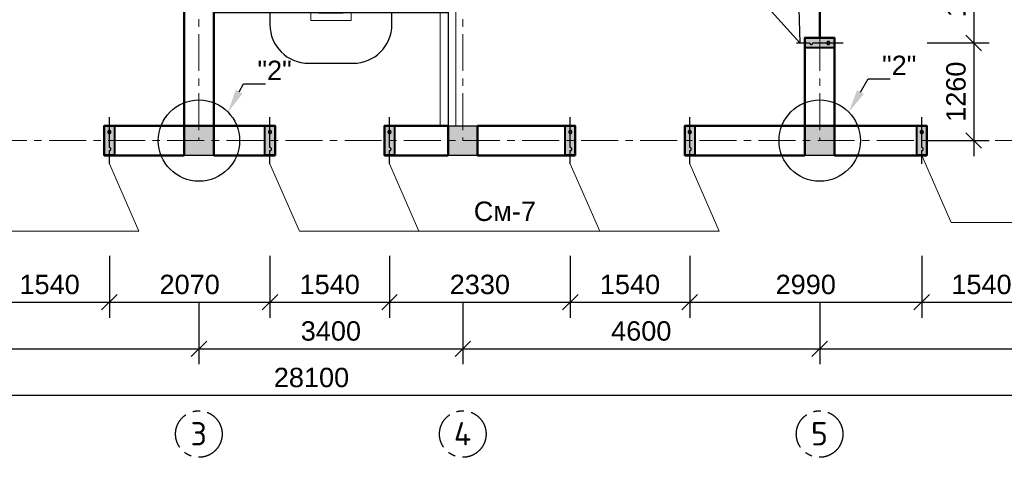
# Model space of a CAD drawing. Header units: millimetres. Extents: x 2063114 to 14983986, y -126020516 to 213791.
# Tile 452 of 656: x 2337706 to 2350396, y -808206 to -802562. Entities that reach past the tile are written whole.
import ezdxf
from ezdxf import colors
from ezdxf.entities.mleader import LeaderData, LeaderLine
from ezdxf.math import Vec2, Vec3

# ---------------------------------------------------------------- set-up
doc = ezdxf.new("R2010")
doc.units = ezdxf.units.MM
doc.linetypes.add('ACAD_ISO10W100', pattern=[18, 12, -3, 0, -3])
doc.linetypes.add('осевая', pattern=[50.8, 31.75, -6.35, 6.35, -6.35])
doc.layers.get('Defpoints').update_dxf_attribs({"color": 6, "lineweight": 35})
for name, color, linetype, lineweight in [('.', 7, 'Continuous', 15), ('_0', 7, 'Continuous', 20), ('РАЗМЕР АР', 150, 'Continuous', 20), ('сплошная_толстая', 7, 'Continuous', 50)]:
    doc.layers.add(name, color=color, linetype=linetype, lineweight=lineweight)
for name, color, linetype in [('AC_OS', 1, 'ACAD_ISO10W100'), ('OBMER', 7, 'Continuous'), ('PDF _leader', 7, 'Continuous'), ('R_Dim', 94, 'Continuous'), ('пунктир', 1, 'ACAD_ISO10W100'), ('Размеры', 28, 'Continuous')]:
    doc.layers.add(name, color=color, linetype=linetype)
doc.styles.get("Standard").update_dxf_attribs({"font": 'arial.ttf'})
doc.styles.add('СПДС', font='isocpeur.ttf')
doc.linetypes.add('ограждение2', pattern='A,6.35,-2.54,[132,ltypeshp.shx,S=2.54,R=0,X=-2.54,Y=0],-2.54,25.4', length=36.83)
doc.dimstyles.new('STANDARD$0', dxfattribs={"dimtxt": 250, "dimasz": 200, "dimexe": 200, "dimexo": 300, "dimgap": 100, "dimtad": 1, "dimdec": 0, "dimzin": 1, "dimdsep": 46, "dimtxsty": 'Standard', "dimblk1": 'OBLIQUE', "dimblk2": 'OBLIQUE', "dimsah": 1, "dimcen": 2.5, "dimdle": 200, "dimadec": 0, "dimazin": 0, "dimtfac": 1, "dimtdec": 0, "dimtmove": 0, "dimatfit": 3, "dimldrblk": 'OBLIQUE', "dimfxl": 600, "dimfxlon": 1, "dimtolj": 1, "dimtzin": 1, "dimarcsym": 0})

# ---------------------------------------------------------------- blocks, each defined once
blk = doc.blocks.new('лестница4')
at = {"color": 0}
for p, q in [((2918, 0), (1568, 0)), ((2194, -3153), (2194, 0)), ((2918, 0), (2918, -3000)), ((2918, -300), (1568, -300)), ((2918, -600), (1568, -600)), ((2918, -900), (1568, -900)), ((2918, -1200), (1568, -1200)), ((424, -1500), (-102, -1500)), ((2918, -1500), (1568, -1500)), ((692, -1800), (-102, -1800)), ((2918, -1800), (1568, -1800)), ((987, -2100), (-102, -2100)), ((2918, -2100), (1568, -2100)), ((547, -2400), (-102, -2400)), ((622, -2325), (547, -2400)), ((547, -2400), (622, -2475)), ((697, -2400), (622, -2325)), ((622, -2475), (697, -2400)), ((1248, -2400), (697, -2400)), ((2918, -2400), (1568, -2400)), ((622, -2475), (622, -3153)), ((1248, -2700), (-102, -2700)), ((2918, -2700), (1568, -2700)), ((1248, -3000), (-102, -3000)), ((1568, -3000), (1248, -3000)), ((2918, -3000), (1568, -3000)), ((1122, -3653), (1694, -3653))]:
    blk.add_line(p, q, dxfattribs=at)
at = {"color": 0, "linetype": 'ограждение2', "lineweight": 9, "ltscale": 15}
blk.add_lwpolyline([(1148, -2272), (1148, -3100), (1668, -3100), (1668, 100), (-102, 100)], dxfattribs=at)
at = {"color": 0, "ltscale": 150}
blk.add_lwpolyline([(1248, -2379), (1248, -3000), (1568, -3000), (1568, 0), (-102, 0)], dxfattribs=at)
at = {"color": 0, "ltscale": 150, "const_width": 50}
blk.add_lwpolyline([(2053, -178), (2194, -37), (2335, -178)], dxfattribs=at)
at = {"color": 0}
blk.add_lwpolyline([(1332, -2468), (777, -1876), (579, -1982), (816, -1600), (618, -1706), (-102, -938)], dxfattribs=at)
for centre, start, end in [((1122, -3153), 180, 270), ((1694, -3153), 270, 0)]:
    blk.add_arc(centre, 500, start, end, dxfattribs=at)
blk = doc.blocks.new('Сердечник 1')
at = {"layer": 'AC_OS', "ltscale": 150}
h = blk.add_hatch(color=256, dxfattribs=at)
h.dxf.hatch_style = 1
h.paths.add_polyline_path([(769645, 403439), (769645, 403399, 1)])
h.paths.add_polyline_path([(769645, 403439, 1), (769645, 403399)])
h.paths.add_polyline_path([(769645, 403219, 1), (769645, 403179)])
h.paths.add_polyline_path([(769645, 403219), (769645, 403179, 1)])
at = {"layer": 'R_Dim', "ltscale": 150}
h = blk.add_hatch(color=256, dxfattribs=at)
h.dxf.hatch_style = 1
h.paths.add_polyline_path([(769710, 403499), (769580, 403499), (769580, 403119), (769710, 403119)])
at = {"layer": 'AC_OS', "ltscale": 150}
blk.add_lwpolyline([(769645, 403609), (769645, 403439, 1), (769645, 403399, 0.628963), (769645, 403399), (769645, 403219, 1.049731), (769645, 403179, 1), (769645, 403219), (769645, 403009)], format="xyb", dxfattribs=at)
at = {"layer": 'PDF _leader', "ltscale": 150}
blk.add_lwpolyline([(769580, 403499), (769710, 403499), (769710, 403119), (769580, 403119)], close=True, dxfattribs=at)
at = {"layer": 'Размеры', "lineweight": 40, "ltscale": 150}
blk.add_lwpolyline([(769580, 403499), (769710, 403499), (769710, 403119), (769580, 403119)], close=True, dxfattribs=at)
blk = doc.blocks.new('_Oblique')
at = {"color": 0, "linetype": 'ByBlock', "lineweight": -2}
blk.add_line((-0.5, -0.5), (0.5, 0.5), dxfattribs=at)
blk = doc.blocks.new('*D2212')
at = {"layer": 'Defpoints', "color": 0, "lineweight": 30, "ltscale": 150, "transparency": 16777216}
for p in [(2333717, -804121), (2340017, -804121), (2340017, -806806)]:
    blk.add_point(p, dxfattribs=at)
at = {"layer": 'РАЗМЕР АР', "color": 0, "lineweight": -2, "ltscale": 150, "transparency": 16777216}
for p, q in [((2333717, -806206), (2333717, -807006)), ((2340017, -806206), (2340017, -807006)), ((2333517, -806806), (2340217, -806806))]:
    blk.add_line(p, q, dxfattribs=at)
at = {"layer": 'РАЗМЕР АР', "color": 0, "lineweight": -2, "ltscale": 150, "transparency": 16777216, "xscale": 200, "yscale": 200, "zscale": 200, "rotation": 180}
blk.add_blockref('_Oblique', (2333717, -806806), dxfattribs=at)
at = {"layer": 'РАЗМЕР АР', "color": 0, "lineweight": -2, "ltscale": 150, "transparency": 16777216, "xscale": 200, "yscale": 200, "zscale": 200}
blk.add_blockref('_Oblique', (2340017, -806806), dxfattribs=at)
at = {"layer": 'РАЗМЕР АР', "color": 0, "ltscale": 150, "transparency": 16777216, "insert": (2336867, -806578), "char_height": 250, "attachment_point": 5}
blk.add_mtext('\\A1;6300', dxfattribs=at)
blk = doc.blocks.new('*D2213')
at = {"layer": 'Defpoints', "color": 0, "lineweight": 30, "ltscale": 150, "transparency": 16777216}
for p in [(2327417, -804121), (2355517, -804121), (2355517, -807406)]:
    blk.add_point(p, dxfattribs=at)
at = {"layer": 'РАЗМЕР АР', "color": 0, "lineweight": -2, "ltscale": 150, "transparency": 16777216}
for p, q in [((2327417, -806806), (2327417, -807606)), ((2355517, -806806), (2355517, -807606)), ((2327217, -807406), (2355717, -807406))]:
    blk.add_line(p, q, dxfattribs=at)
at = {"layer": 'РАЗМЕР АР', "color": 0, "lineweight": -2, "ltscale": 150, "transparency": 16777216, "xscale": 200, "yscale": 200, "zscale": 200, "rotation": 180}
blk.add_blockref('_Oblique', (2327417, -807406), dxfattribs=at)
at = {"layer": 'РАЗМЕР АР', "color": 0, "lineweight": -2, "ltscale": 150, "transparency": 16777216, "xscale": 200, "yscale": 200, "zscale": 200}
blk.add_blockref('_Oblique', (2355517, -807406), dxfattribs=at)
at = {"layer": 'РАЗМЕР АР', "color": 0, "ltscale": 150, "transparency": 16777216, "insert": (2341467, -807178), "char_height": 250, "attachment_point": 5}
blk.add_mtext('\\A1;28100', dxfattribs=at)
blk = doc.blocks.new('*D2214')
at = {"layer": 'Defpoints', "color": 0, "lineweight": 30, "ltscale": 150, "transparency": 16777216}
for p in [(2340017, -804121), (2343417, -804121), (2343417, -806806)]:
    blk.add_point(p, dxfattribs=at)
at = {"layer": 'РАЗМЕР АР', "color": 0, "lineweight": -2, "ltscale": 150, "transparency": 16777216}
for p, q in [((2340017, -806206), (2340017, -807006)), ((2343417, -806206), (2343417, -807006)), ((2339817, -806806), (2343617, -806806))]:
    blk.add_line(p, q, dxfattribs=at)
at = {"layer": 'РАЗМЕР АР', "color": 0, "lineweight": -2, "ltscale": 150, "transparency": 16777216, "xscale": 200, "yscale": 200, "zscale": 200, "rotation": 180}
blk.add_blockref('_Oblique', (2340017, -806806), dxfattribs=at)
at = {"layer": 'РАЗМЕР АР', "color": 0, "lineweight": -2, "ltscale": 150, "transparency": 16777216, "xscale": 200, "yscale": 200, "zscale": 200}
blk.add_blockref('_Oblique', (2343417, -806806), dxfattribs=at)
at = {"layer": 'РАЗМЕР АР', "color": 0, "ltscale": 150, "transparency": 16777216, "insert": (2341717, -806578), "char_height": 250, "attachment_point": 5}
blk.add_mtext('\\A1;3400', dxfattribs=at)
blk = doc.blocks.new('*D2215')
at = {"layer": 'Defpoints', "color": 0, "lineweight": 30, "ltscale": 150, "transparency": 16777216}
for p in [(2348017, -804121), (2355517, -804121), (2355517, -806806)]:
    blk.add_point(p, dxfattribs=at)
at = {"layer": 'РАЗМЕР АР', "color": 0, "lineweight": -2, "ltscale": 150, "transparency": 16777216}
for p, q in [((2348017, -806206), (2348017, -807006)), ((2355517, -806206), (2355517, -807006)), ((2347817, -806806), (2355717, -806806))]:
    blk.add_line(p, q, dxfattribs=at)
at = {"layer": 'РАЗМЕР АР', "color": 0, "lineweight": -2, "ltscale": 150, "transparency": 16777216, "xscale": 200, "yscale": 200, "zscale": 200, "rotation": 180}
blk.add_blockref('_Oblique', (2348017, -806806), dxfattribs=at)
at = {"layer": 'РАЗМЕР АР', "color": 0, "lineweight": -2, "ltscale": 150, "transparency": 16777216, "xscale": 200, "yscale": 200, "zscale": 200}
blk.add_blockref('_Oblique', (2355517, -806806), dxfattribs=at)
at = {"layer": 'РАЗМЕР АР', "color": 0, "ltscale": 150, "transparency": 16777216, "insert": (2351767, -806578), "char_height": 250, "attachment_point": 5}
blk.add_mtext('\\A1;7500', dxfattribs=at)
blk = doc.blocks.new('*D2216')
at = {"layer": 'Defpoints', "color": 0, "lineweight": 30, "ltscale": 150, "transparency": 16777216}
for p in [(2343417, -804121), (2348017, -804121), (2348017, -806806)]:
    blk.add_point(p, dxfattribs=at)
at = {"layer": 'РАЗМЕР АР', "color": 0, "lineweight": -2, "ltscale": 150, "transparency": 16777216}
for p, q in [((2343417, -806206), (2343417, -807006)), ((2348017, -806206), (2348017, -807006)), ((2343217, -806806), (2348217, -806806))]:
    blk.add_line(p, q, dxfattribs=at)
at = {"layer": 'РАЗМЕР АР', "color": 0, "lineweight": -2, "ltscale": 150, "transparency": 16777216, "xscale": 200, "yscale": 200, "zscale": 200, "rotation": 180}
blk.add_blockref('_Oblique', (2343417, -806806), dxfattribs=at)
at = {"layer": 'РАЗМЕР АР', "color": 0, "lineweight": -2, "ltscale": 150, "transparency": 16777216, "xscale": 200, "yscale": 200, "zscale": 200}
blk.add_blockref('_Oblique', (2348017, -806806), dxfattribs=at)
at = {"layer": 'РАЗМЕР АР', "color": 0, "ltscale": 150, "transparency": 16777216, "insert": (2345717, -806578), "char_height": 250, "attachment_point": 5}
blk.add_mtext('\\A1;4600', dxfattribs=at)
blk = doc.blocks.new('*D2224')
at = {"layer": 'Defpoints', "color": 0, "lineweight": 30, "transparency": 16777216}
for p in [(2337322, -805179), (2338862, -805179), (2338862, -806206)]:
    blk.add_point(p, dxfattribs=at)
at = {"layer": 'РАЗМЕР АР', "color": 0, "lineweight": -2, "transparency": 16777216}
for p, q in [((2337322, -805606), (2337322, -806406)), ((2338862, -805606), (2338862, -806406)), ((2337122, -806206), (2339062, -806206))]:
    blk.add_line(p, q, dxfattribs=at)
at = {"layer": 'РАЗМЕР АР', "color": 0, "lineweight": -2, "transparency": 16777216, "xscale": 200, "yscale": 200, "zscale": 200, "rotation": 180}
blk.add_blockref('_Oblique', (2337322, -806206), dxfattribs=at)
at = {"layer": 'РАЗМЕР АР', "color": 0, "lineweight": -2, "transparency": 16777216, "xscale": 200, "yscale": 200, "zscale": 200}
blk.add_blockref('_Oblique', (2338862, -806206), dxfattribs=at)
at = {"layer": 'РАЗМЕР АР', "color": 0, "transparency": 16777216, "insert": (2338092, -805978), "char_height": 250, "attachment_point": 5}
blk.add_mtext('\\A1;1540', dxfattribs=at)
blk = doc.blocks.new('*D2225')
at = {"layer": 'Defpoints', "color": 0, "lineweight": 30, "transparency": 16777216}
for p in [(2338862, -805179), (2340932, -805179), (2340932, -806206)]:
    blk.add_point(p, dxfattribs=at)
at = {"layer": 'РАЗМЕР АР', "color": 0, "lineweight": -2, "transparency": 16777216}
for p, q in [((2338862, -805606), (2338862, -806406)), ((2340932, -805606), (2340932, -806406)), ((2338662, -806206), (2341132, -806206))]:
    blk.add_line(p, q, dxfattribs=at)
at = {"layer": 'РАЗМЕР АР', "color": 0, "lineweight": -2, "transparency": 16777216, "xscale": 200, "yscale": 200, "zscale": 200, "rotation": 180}
blk.add_blockref('_Oblique', (2338862, -806206), dxfattribs=at)
at = {"layer": 'РАЗМЕР АР', "color": 0, "lineweight": -2, "transparency": 16777216, "xscale": 200, "yscale": 200, "zscale": 200}
blk.add_blockref('_Oblique', (2340932, -806206), dxfattribs=at)
at = {"layer": 'РАЗМЕР АР', "color": 0, "transparency": 16777216, "insert": (2339897, -805978), "char_height": 250, "attachment_point": 5}
blk.add_mtext('\\A1;2070', dxfattribs=at)
blk = doc.blocks.new('*D2226')
at = {"layer": 'Defpoints', "color": 0, "lineweight": 30, "transparency": 16777216}
for p in [(2340932, -805179), (2342472, -805179), (2342472, -806206)]:
    blk.add_point(p, dxfattribs=at)
at = {"layer": 'РАЗМЕР АР', "color": 0, "lineweight": -2, "transparency": 16777216}
for p, q in [((2340932, -805606), (2340932, -806406)), ((2342472, -805606), (2342472, -806406)), ((2340732, -806206), (2342672, -806206))]:
    blk.add_line(p, q, dxfattribs=at)
at = {"layer": 'РАЗМЕР АР', "color": 0, "lineweight": -2, "transparency": 16777216, "xscale": 200, "yscale": 200, "zscale": 200, "rotation": 180}
blk.add_blockref('_Oblique', (2340932, -806206), dxfattribs=at)
at = {"layer": 'РАЗМЕР АР', "color": 0, "lineweight": -2, "transparency": 16777216, "xscale": 200, "yscale": 200, "zscale": 200}
blk.add_blockref('_Oblique', (2342472, -806206), dxfattribs=at)
at = {"layer": 'РАЗМЕР АР', "color": 0, "transparency": 16777216, "insert": (2341702, -805978), "char_height": 250, "attachment_point": 5}
blk.add_mtext('\\A1;1540', dxfattribs=at)
blk = doc.blocks.new('*D2227')
at = {"layer": 'Defpoints', "color": 0, "lineweight": 30, "transparency": 16777216}
for p in [(2349332, -805179), (2350872, -805179), (2350872, -806206)]:
    blk.add_point(p, dxfattribs=at)
at = {"layer": 'РАЗМЕР АР', "color": 0, "lineweight": -2, "transparency": 16777216}
for p, q in [((2349332, -805606), (2349332, -806406)), ((2350872, -805606), (2350872, -806406)), ((2349132, -806206), (2351072, -806206))]:
    blk.add_line(p, q, dxfattribs=at)
at = {"layer": 'РАЗМЕР АР', "color": 0, "lineweight": -2, "transparency": 16777216, "xscale": 200, "yscale": 200, "zscale": 200, "rotation": 180}
blk.add_blockref('_Oblique', (2349332, -806206), dxfattribs=at)
at = {"layer": 'РАЗМЕР АР', "color": 0, "lineweight": -2, "transparency": 16777216, "xscale": 200, "yscale": 200, "zscale": 200}
blk.add_blockref('_Oblique', (2350872, -806206), dxfattribs=at)
at = {"layer": 'РАЗМЕР АР', "color": 0, "transparency": 16777216, "insert": (2350102, -805978), "char_height": 250, "attachment_point": 5}
blk.add_mtext('\\A1;1540', dxfattribs=at)
blk = doc.blocks.new('*D2231')
at = {"layer": 'Defpoints', "color": 0, "lineweight": 30, "transparency": 16777216}
for p in [(2342472, -805179), (2344802, -805179), (2344802, -806206)]:
    blk.add_point(p, dxfattribs=at)
at = {"layer": 'РАЗМЕР АР', "color": 0, "lineweight": -2, "transparency": 16777216}
for p, q in [((2342472, -805606), (2342472, -806406)), ((2344802, -805606), (2344802, -806406)), ((2342272, -806206), (2345002, -806206))]:
    blk.add_line(p, q, dxfattribs=at)
at = {"layer": 'РАЗМЕР АР', "color": 0, "lineweight": -2, "transparency": 16777216, "xscale": 200, "yscale": 200, "zscale": 200, "rotation": 180}
blk.add_blockref('_Oblique', (2342472, -806206), dxfattribs=at)
at = {"layer": 'РАЗМЕР АР', "color": 0, "lineweight": -2, "transparency": 16777216, "xscale": 200, "yscale": 200, "zscale": 200}
blk.add_blockref('_Oblique', (2344802, -806206), dxfattribs=at)
at = {"layer": 'РАЗМЕР АР', "color": 0, "transparency": 16777216, "insert": (2343637, -805978), "char_height": 250, "attachment_point": 5}
blk.add_mtext('\\A1;2330', dxfattribs=at)
blk = doc.blocks.new('*D2232')
at = {"layer": 'Defpoints', "color": 0, "lineweight": 30, "transparency": 16777216}
for p in [(2344802, -805179), (2346342, -805179), (2346342, -806206)]:
    blk.add_point(p, dxfattribs=at)
at = {"layer": 'РАЗМЕР АР', "color": 0, "lineweight": -2, "transparency": 16777216}
for p, q in [((2344802, -805606), (2344802, -806406)), ((2346342, -805606), (2346342, -806406)), ((2344602, -806206), (2346542, -806206))]:
    blk.add_line(p, q, dxfattribs=at)
at = {"layer": 'РАЗМЕР АР', "color": 0, "lineweight": -2, "transparency": 16777216, "xscale": 200, "yscale": 200, "zscale": 200, "rotation": 180}
blk.add_blockref('_Oblique', (2344802, -806206), dxfattribs=at)
at = {"layer": 'РАЗМЕР АР', "color": 0, "lineweight": -2, "transparency": 16777216, "xscale": 200, "yscale": 200, "zscale": 200}
blk.add_blockref('_Oblique', (2346342, -806206), dxfattribs=at)
at = {"layer": 'РАЗМЕР АР', "color": 0, "transparency": 16777216, "insert": (2345572, -805978), "char_height": 250, "attachment_point": 5}
blk.add_mtext('\\A1;1540', dxfattribs=at)
blk = doc.blocks.new('*D2233')
at = {"layer": 'Defpoints', "color": 0, "lineweight": 30, "transparency": 16777216}
for p in [(2346342, -805179), (2349332, -805179), (2349332, -806206)]:
    blk.add_point(p, dxfattribs=at)
at = {"layer": 'РАЗМЕР АР', "color": 0, "lineweight": -2, "transparency": 16777216}
for p, q in [((2346342, -805606), (2346342, -806406)), ((2349332, -805606), (2349332, -806406)), ((2346142, -806206), (2349532, -806206))]:
    blk.add_line(p, q, dxfattribs=at)
at = {"layer": 'РАЗМЕР АР', "color": 0, "lineweight": -2, "transparency": 16777216, "xscale": 200, "yscale": 200, "zscale": 200, "rotation": 180}
blk.add_blockref('_Oblique', (2346342, -806206), dxfattribs=at)
at = {"layer": 'РАЗМЕР АР', "color": 0, "lineweight": -2, "transparency": 16777216, "xscale": 200, "yscale": 200, "zscale": 200}
blk.add_blockref('_Oblique', (2349332, -806206), dxfattribs=at)
at = {"layer": 'РАЗМЕР АР', "color": 0, "transparency": 16777216, "insert": (2347837, -805978), "char_height": 250, "attachment_point": 5}
blk.add_mtext('\\A1;2990', dxfattribs=at)
blk = doc.blocks.new('*D2875')
at = {"layer": 'Defpoints', "color": 0, "lineweight": 30, "transparency": 16777216}
for p in [(2348317, -801422), (2348317, -802862), (2350002, -802862)]:
    blk.add_point(p, dxfattribs=at)
at = {"layer": 'РАЗМЕР АР', "color": 0, "lineweight": -2, "transparency": 16777216}
for p, q in [((2350002, -801222), (2350002, -803062)), ((2349402, -801422), (2350202, -801422)), ((2349402, -802862), (2350202, -802862))]:
    blk.add_line(p, q, dxfattribs=at)
at = {"layer": 'РАЗМЕР АР', "color": 0, "lineweight": -2, "transparency": 16777216, "xscale": 200, "yscale": 200, "zscale": 200}
for p, rotation in [((2350002, -801422), 90), ((2350002, -802862), 270)]:
    blk.add_blockref('_Oblique', p, dxfattribs=dict(at, rotation=rotation))
at = {"layer": 'РАЗМЕР АР', "color": 0, "transparency": 16777216, "insert": (2349774, -802142), "char_height": 250, "attachment_point": 5, "rotation": 90}
blk.add_mtext('\\A1;1440', dxfattribs=at)
blk = doc.blocks.new('*D2876')
at = {"layer": 'Defpoints', "color": 0, "lineweight": 30, "transparency": 16777216}
for p in [(2348317, -802862), (2348017, -804121), (2350002, -804121)]:
    blk.add_point(p, dxfattribs=at)
at = {"layer": 'РАЗМЕР АР', "color": 0, "lineweight": -2, "transparency": 16777216}
for p, q in [((2350002, -802662), (2350002, -804321)), ((2349402, -802862), (2350202, -802862)), ((2349402, -804121), (2350202, -804121))]:
    blk.add_line(p, q, dxfattribs=at)
at = {"layer": 'РАЗМЕР АР', "color": 0, "lineweight": -2, "transparency": 16777216, "xscale": 200, "yscale": 200, "zscale": 200}
for p, rotation in [((2350002, -802862), 90), ((2350002, -804121), 270)]:
    blk.add_blockref('_Oblique', p, dxfattribs=dict(at, rotation=rotation))
at = {"layer": 'РАЗМЕР АР', "color": 0, "transparency": 16777216, "insert": (2349774, -803491), "char_height": 250, "attachment_point": 5, "rotation": 90}
blk.add_mtext('\\A1;1260', dxfattribs=at)

msp = doc.modelspace()

# ---------------------------------------------------------------- hatches: boundary and pattern name
at = {"ltscale": 150, "transparency": 33554687}
h = msp.add_hatch(color=256, dxfattribs=at)
h.dxf.hatch_style = 1
h.paths.add_polyline_path([(2340206.86693, -803931.39147), (2339826.86693, -803931.39147), (2339826.86693, -804311.39147), (2340206.86693, -804311.39147)])
h = msp.add_hatch(color=256, dxfattribs=at)
h.dxf.hatch_style = 1
h.paths.add_polyline_path([(2343606.86693, -803931.39147), (2343226.86693, -803931.39147), (2343226.86693, -804311.39147), (2343606.86693, -804311.39147)])
h = msp.add_hatch(color=256, dxfattribs=at)
h.dxf.hatch_style = 1
h.paths.add_polyline_path([(2348206.86693, -803931.39147), (2347826.86693, -803931.39147), (2347826.86693, -804311.39147), (2348206.86693, -804311.39147)])

# ---------------------------------------------------------------- linework, layer by layer
at = {"ltscale": 150}
msp.add_line((2343226.86693, -799471.39147), (2343226.86693, -803931.39147), dxfattribs=at)
at = {"linetype": 'ограждение2', "lineweight": 5, "ltscale": 10}
msp.add_lwpolyline([(2343126.86693, -803931.39147), (2343126.86693, -799371.39147), (2343326.86693, -799371.39147), (2343326.86693, -803931.39147)], dxfattribs=at)
at = {"ltscale": 150}
for points in [[(2339826.86693, -803931.39147), (2340206.86693, -803931.39147), (2340206.86693, -804311.39147), (2339826.86693, -804311.39147)], [(2343226.86693, -803931.39147), (2343606.86693, -803931.39147), (2343606.86693, -804311.39147), (2343226.86693, -804311.39147)], [(2347826.86693, -803931.39147), (2348206.86693, -803931.39147), (2348206.86693, -804311.39147), (2347826.86693, -804311.39147)]]:
    msp.add_lwpolyline(points, close=True, dxfattribs=at)
for centre in [(2340016.86693, -804121.39147), (2348016.86693, -804121.39147)]:
    msp.add_circle(centre, 523.8255, dxfattribs=at)
at = {"layer": '_0', "ltscale": 150}
for p, q in [((2349333.58994, -804311.39147), (2349713.08797, -805178.72384)), ((2338861.86693, -804421.39147), (2339241.36495, -805288.72384)), ((2340931.86693, -804421.39147), (2341311.36495, -805288.72384)), ((2342471.86693, -804421.39147), (2342851.36495, -805288.72384)), ((2344801.86693, -804421.39147), (2345181.36495, -805288.72384)), ((2346341.86693, -804421.39147), (2346721.36495, -805288.72384)), ((2349713.08797, -805178.72384), (2354613.08797, -805178.72384)), ((2328951.36495, -805288.72384), (2339241.36495, -805288.72384)), ((2341311.36495, -805288.72384), (2346721.36495, -805288.72384))]:
    msp.add_line(p, q, dxfattribs=at)
at = {"layer": 'OBMER', "lineweight": 50, "ltscale": 150}
msp.add_line((2348016.86693, -802796.60729), (2348016.86693, -801486.60729), dxfattribs=at)
at = {"layer": 'пунктир', "linetype": 'осевая', "lineweight": 9, "ltscale": 15}
for p, q in [((2340016.86693, -785221.39147), (2340016.86693, -804121.39147)), ((2343416.86693, -785221.39147), (2343416.86693, -804121.39147)), ((2348016.86693, -785221.39147), (2348016.86693, -804121.39147)), ((2327416.86693, -804121.39147), (2355516.86693, -804121.39147))]:
    msp.add_line(p, q, dxfattribs=at)
at = {"layer": 'пунктир', "linetype": 'осевая', "ltscale": 15}
for centre in [(2340015.45202, -807906.10003), (2343416.86692, -807906.10003), (2348015.45202, -807906.10003)]:
    msp.add_circle(centre, 300, dxfattribs=at)
at = {"layer": 'сплошная_толстая', "ltscale": 150}
for p, q in [((2339826.86693, -803931.39147), (2339826.86693, -798011.39147)), ((2340206.86693, -803931.39147), (2340206.86693, -798011.39147)), ((2347826.86693, -803931.39147), (2347826.86693, -802796.60729)), ((2347826.86693, -802796.60729), (2348206.86693, -802796.60729)), ((2348206.86693, -803931.39147), (2348206.86693, -802796.60729)), ((2339826.86693, -803931.39147), (2338796.86693, -803931.39147)), ((2338796.86693, -804311.39147), (2338796.86693, -803931.39147)), ((2339826.86693, -803931.39147), (2340206.86693, -803931.39147)), ((2339826.86693, -803931.39147), (2339826.86693, -804311.39147)), ((2340206.86693, -804311.39147), (2340206.86693, -803931.39147)), ((2340206.86693, -803931.39147), (2340996.86693, -803931.39147)), ((2340996.86693, -804311.39147), (2340996.86693, -803931.39147)), ((2342406.86693, -803931.39147), (2343226.86693, -803931.39147)), ((2342406.86693, -804311.39147), (2342406.86693, -803931.39147)), ((2343226.86693, -804311.39147), (2343226.86693, -803931.39147)), ((2343606.86693, -804311.39147), (2343606.86693, -803931.39147)), ((2343606.86693, -803931.39147), (2344866.86693, -803931.39147)), ((2344866.86693, -804311.39147), (2344866.86693, -803931.39147)), ((2346276.86693, -803931.39147), (2347826.86693, -803931.39147)), ((2346276.86693, -804311.39147), (2346276.86693, -803931.39147)), ((2347826.86693, -803931.39147), (2348206.86693, -803931.39147)), ((2347826.86693, -804311.39147), (2347826.86693, -803931.39147)), ((2348206.86693, -804311.39147), (2348206.86693, -803931.39147)), ((2348206.86693, -803931.39147), (2349396.86693, -803931.39147)), ((2349396.86693, -804311.39147), (2349396.86693, -803931.39147)), ((2338796.86693, -804311.39147), (2339826.86693, -804311.39147)), ((2340206.86693, -804311.39147), (2340996.86693, -804311.39147)), ((2342406.86693, -804311.39147), (2343226.86693, -804311.39147)), ((2343606.86693, -804311.39147), (2344866.86693, -804311.39147)), ((2346276.86693, -804311.39147), (2347826.86693, -804311.39147)), ((2349396.86693, -804311.39147), (2348206.86693, -804311.39147))]:
    msp.add_line(p, q, dxfattribs=at)

# ---------------------------------------------------------------- block references
msp.add_blockref('лестница4', (2340308.99006, -799471.39147))
at = {"layer": 'Размеры'}
for p, rotation in [((2751326.27839, -1572506.6838), 89.99999999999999), ((3108506.94343, -400811.98001), 179.9999999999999), ((3110576.94343, -400811.98001), 179.9999999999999), ((3112116.94343, -400811.98001), 179.9999999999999), ((3114446.94343, -400811.98001), 179.9999999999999), ((3115986.94343, -400811.98001), 179.9999999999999), ((3118976.94343, -400811.98001), 179.9999999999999)]:
    msp.add_blockref('Сердечник 1', p, dxfattribs=dict(at, rotation=rotation))

# ---------------------------------------------------------------- texts
at = {"layer": '.', "ltscale": 100, "insert": (2343558.27322, -805034.47448), "char_height": 250, "width": 702.5, "attachment_point": 4}
msp.add_mtext('См-7', dxfattribs=at)
at = {"layer": 'пунктир', "char_height": 300, "width": 255.0496237, "attachment_point": 2, "style": 'СПДС'}
for s, insert in [('3', (2340013.37508, -807752.08587)), ('4', (2343414.78998, -807752.08587))]:
    msp.add_mtext(s, dxfattribs=dict(at, insert=insert))
at = {"layer": 'пунктир', "linetype": 'осевая', "ltscale": 15, "insert": (2348013.37508, -807752.08587), "char_height": 300, "width": 255.0496237, "attachment_point": 2, "style": 'СПДС'}
msp.add_mtext('5', dxfattribs=at)

# ---------------------------------------------------------------- dimensions: what is measured, and where the dimension line sits
at = {"layer": 'РАЗМЕР АР'}
for base, p1, p2, picture, middle in [((2350001.95173, -802861.60729), (2348316.86693, -801421.60729), (2348316.86693, -802861.60729), '*D2875', (2349774.30849, -802141.60729)), ((2350001.95173, -804121.39147), (2348316.86693, -802861.60729), (2348016.86693, -804121.39147), '*D2876', (2349774.30849, -803491.49938))]:
    dim = msp.add_linear_dim(base=base, p1=p1, p2=p2, angle=90, dimstyle='STANDARD$0', override={"dimtmove": 1}, dxfattribs=at)
    dim.commit()
    dim.dimension.update_dxf_attribs({"geometry": picture, "text_midpoint": middle})
at = {"layer": 'РАЗМЕР АР', "ltscale": 150}
for base, p1, p2, picture, middle in [((2355516.86693, -807406.10336), (2327416.86693, -804121.39147), (2355516.86693, -804121.39147), '*D2213', (2341466.86693, -807178.46012)), ((2340016.86692, -806806.10336), (2333716.86692, -804121.39147), (2340016.86692, -804121.39147), '*D2212', (2336866.86692, -806578.37485)), ((2343416.86692, -806806.10336), (2340016.86693, -804121.39147), (2343416.86692, -804121.39147), '*D2214', (2341716.86693, -806578.37485)), ((2348016.86692, -806806.10336), (2343416.86692, -804121.39147), (2348016.86692, -804121.39147), '*D2216', (2345716.86692, -806578.46012)), ((2355516.86693, -806806.10336), (2348016.86692, -804121.39147), (2355516.86693, -804121.39147), '*D2215', (2351766.86693, -806578.46012))]:
    dim = msp.add_linear_dim(base=base, p1=p1, p2=p2, dimstyle='STANDARD$0', dxfattribs=at)
    dim.commit()
    dim.dimension.update_dxf_attribs({"geometry": picture, "text_midpoint": middle})
at = {"layer": 'РАЗМЕР АР'}
for base, p1, p2, picture, middle in [((2338861.86692, -806206.10336), (2337321.86692, -805178.72384), (2338861.86692, -805178.72384), '*D2224', (2338091.86692, -805978.46012)), ((2340931.86693, -806206.10336), (2338861.86692, -805178.72384), (2340931.86693, -805178.72384), '*D2225', (2339896.86693, -805978.46012)), ((2342471.86693, -806206.10336), (2340931.86693, -805178.72384), (2342471.86693, -805178.72384), '*D2226', (2341701.86693, -805978.46012)), ((2344801.86693, -806206.10336), (2342471.86693, -805178.72384), (2344801.86693, -805178.72384), '*D2231', (2343636.86693, -805978.37485)), ((2346341.86693, -806206.10336), (2344801.86693, -805178.72384), (2346341.86693, -805178.72384), '*D2232', (2345571.86693, -805978.46012)), ((2349331.86692, -806206.10336), (2346341.86693, -805178.72384), (2349331.86692, -805178.72384), '*D2233', (2347836.86693, -805978.46012)), ((2350871.86692, -806206.10336), (2349331.86692, -805178.72384), (2350871.86692, -805178.72384), '*D2227', (2350101.86692, -805978.46012))]:
    dim = msp.add_linear_dim(base=base, p1=p1, p2=p2, dimstyle='STANDARD$0', override={"dimtmove": 1}, dxfattribs=at)
    dim.commit()
    dim.dimension.update_dxf_attribs({"geometry": picture, "text_midpoint": middle})

# ---------------------------------------------------------------- leaders
ml = msp.add_multileader_mtext('Standard')
ml.set_content('См-6', color=256)
ml.set_leader_properties(color=256, linetype='ByLayer', lineweight=-1)
ml.build(insert=Vec2(0, 0))
ml.multileader.update_dxf_attribs({"has_dogleg": 0, "text_left_attachment_type": 6, "text_right_attachment_type": 6, "dogleg_length": 0.36, "arrow_head_size": 100})
ctx = ml.context
ctx.base_point, ctx.char_height, ctx.arrow_head_size, ctx.landing_gap_size, ctx.plane_origin = Vec3(2346232.89519, -802152.53681), 250, 100, 60.75, Vec3(2363990.94314, -804918.40083)
ctx.left_attachment, ctx.right_attachment, ctx.text_align_type = 6, 6, 1
notes = []
notes.append((ctx, [(0, (1, 1, 0), (2347124.19584, -802152.53681), (-1, 0), 0.36, [(0, [(2347716.86693, -801421.60729), (2347761.07049, -802861.60729)], 0, [])])]))
ctx.mtext.insert, ctx.mtext.width, ctx.mtext.alignment, ctx.mtext.flow_direction = Vec3(2346678.36552, -801852.53681), 1109.9507956, 2, 5
ml = msp.add_multileader_mtext('Standard')
ml.set_content('"2"', color=256)
ml.set_leader_properties(color=256, linetype='ByLayer', lineweight=-1)
ml.build(insert=Vec2(0, 0))
ml.multileader.update_dxf_attribs({"text_left_attachment_type": 6, "text_right_attachment_type": 6, "dogleg_length": 0.36, "arrow_head_size": 300})
ctx = ml.context
ctx.base_point, ctx.char_height, ctx.arrow_head_size, ctx.landing_gap_size, ctx.plane_origin = Vec3(2340709.54653, -803390.45541), 250, 300, 60.75, Vec3(2340479.71071, -804023.32951)
ctx.left_attachment, ctx.right_attachment = 6, 6
notes.append((ctx, [(1, (1, 1, 0), (2340589.76931, -803390.45541), (1, 0), 119.77721, [(0, [(2340390.98486, -803754.74597)], 0, [])])]))
ctx.mtext.insert, ctx.mtext.rotation, ctx.mtext.width, ctx.mtext.defined_height, ctx.mtext.flow_direction = Vec3(2340770.29653, -803090.45541), 6.2831853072, 102.5, 249.16236, 5
ml = msp.add_multileader_mtext('Standard')
ml.set_content('"2"', color=256)
ml.set_leader_properties(color=256, linetype='ByLayer', lineweight=-1)
ml.build(insert=Vec2(0, 0))
ml.multileader.update_dxf_attribs({"text_left_attachment_type": 6, "text_right_attachment_type": 6, "dogleg_length": 0.36, "arrow_head_size": 300})
ctx = ml.context
ctx.base_point, ctx.char_height, ctx.arrow_head_size, ctx.landing_gap_size, ctx.plane_origin = Vec3(2348759.64637, -803326.06994), 250, 300, 60.75, Vec3(2348479.71071, -804023.32951)
ctx.left_attachment, ctx.right_attachment = 6, 6
notes.append((ctx, [(1, (1, 1, 0), (2348639.86915, -803326.06994), (1, 0), 119.77721, [(0, [(2348390.98486, -803754.74597)], 0, [])])]))
ctx.mtext.insert, ctx.mtext.rotation, ctx.mtext.width, ctx.mtext.defined_height, ctx.mtext.flow_direction = Vec3(2348820.39637, -803026.06994), 6.2831853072, 102.5, 249.16236, 5
for ctx, leaders in notes:
    for number, flags, end, landing, length, lines in leaders:
        leader = LeaderData()
        leader.index, (leader.has_last_leader_line, leader.has_dogleg_vector, leader.attachment_direction) = number, flags
        leader.last_leader_point, leader.dogleg_vector, leader.dogleg_length = Vec3(end), Vec3(landing), length
        for number, points, colour, breaks in lines:
            line = LeaderLine()
            line.index, line.vertices, line.color, line.breaks = number, Vec3.list(points), colors.encode_raw_color(colour), breaks
            leader.lines.append(line)
        ctx.leaders.append(leader)

doc.saveas('drawing.dxf')
